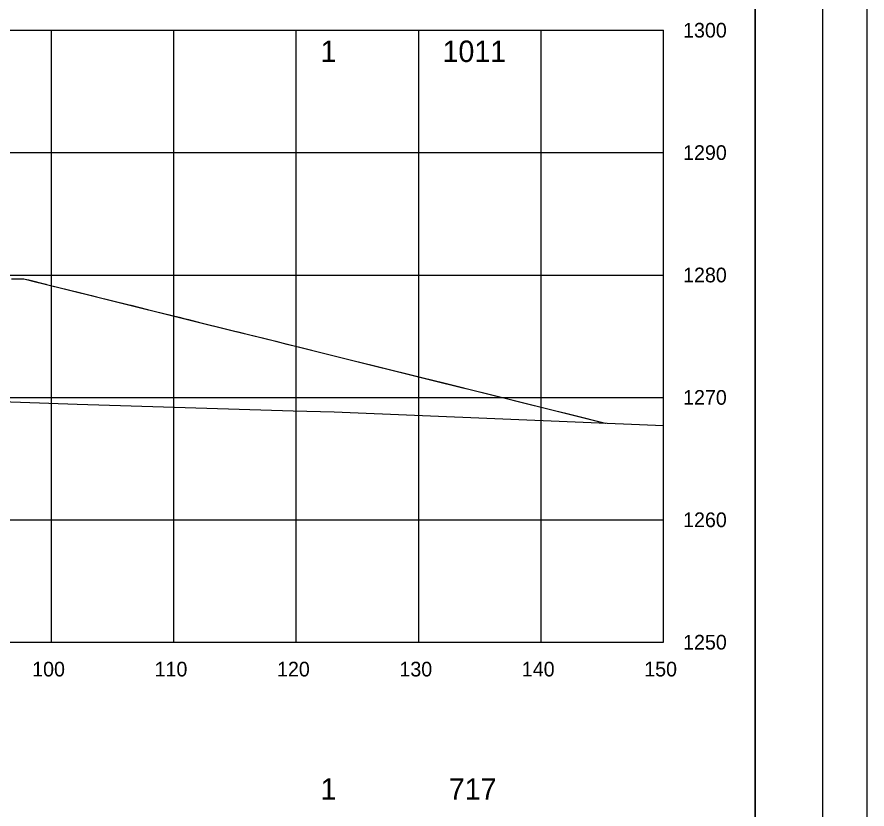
# Model space of a CAD drawing. Extents: x 2148105 to 2149976, y 144169 to 149705.
# Drawn here: x 2148510.5 to 2148579.9, y 146483.3 to 146548 of the extents above; entities that cross this region are included whole.
import ezdxf

# ---------------------------------------------------------------- set-up
doc = ezdxf.new("R2010")
doc.units = 0
for name, color, linetype in [('PH1a-PR-ServRd', 7, 'Continuous'), ('PR-ApproachSlab', 7, 'Continuous'), ('PR-SHLDR-RMP-H', 7, 'Continuous'), ('PR_Align_Ramp_A', 7, 'Continuous'), ('PR_Align_Ramp_E', 7, 'Continuous'), ('PR_Align_Ramp_J', 7, 'Continuous'), ('PR_Storm_Conc_Box_PH1B', 7, 'Continuous'), ('PR_Storm_Conc_Pipe_PH1B', 7, 'Continuous'), ('PR_Storm_Inlet_CICI_PH1B', 7, 'Continuous'), ('PR_Storm_MH_PH1B', 7, 'Continuous'), ('PR_Storm_Standard_Median_Drain_PH1B', 7, 'Continuous')]:
    doc.layers.add(name, color=color, linetype=linetype)

msp = doc.modelspace()

# ---------------------------------------------------------------- linework, layer by layer
at = {"layer": 'PH1a-PR-ServRd'}
msp.add_lwpolyline([(2148570.822, 146361.906), (2148255.822, 146361.906), (2148255.822, 146571.906), (2148570.822, 146571.906)], close=True, dxfattribs=at)
at = {"layer": 'PR-ApproachSlab'}
msp.add_lwpolyline([(2148510.056, 146526.58), (2148510.895, 146526.598), (2148511.058, 146526.601), (2148511.433, 146526.508), (2148511.463, 146526.501), (2148512.873, 146526.151), (2148512.918, 146526.14), (2148515.612, 146525.472), (2148516.606, 146525.225), (2148517.004, 146525.126), (2148519.575, 146524.488), (2148519.817, 146524.428), (2148520.536, 146524.249), (2148521.161, 146524.094), (2148521.708, 146523.958), (2148521.833, 146523.927), (2148523.762, 146523.448), (2148524.045, 146523.378), (2148524.523, 146523.26), (2148525.331, 146523.059), (2148527.65, 146522.483), (2148528.291, 146522.324), (2148528.571, 146522.255), (2148529.521, 146522.019), (2148531.659, 146521.488), (2148532.561, 146521.264), (2148532.682, 146521.234), (2148533.731, 146520.973), (2148535.654, 146520.496), (2148536.85, 146520.199), (2148537.956, 146519.924), (2148539.627, 146519.51), (2148541.157, 146519.13), (2148542.276, 146518.852), (2148543.585, 146518.528), (2148545.483, 146518.056), (2148546.57, 146517.786), (2148547.526, 146517.549), (2148549.83, 146516.977), (2148550.501, 146516.811), (2148551.445, 146516.576), (2148554.19, 146515.895), (2148554.528, 146515.811), (2148555.355, 146515.605), (2148555.997, 146515.447), (2148558.572, 146514.807), (2148558.573, 146514.807), (2148558.582, 146514.805)], dxfattribs=at)
at = {"layer": 'PR-SHLDR-RMP-H'}
msp.add_lwpolyline([(2148510.056, 146526.58), (2148510.895, 146526.598), (2148511.058, 146526.601), (2148512.245, 146526.307), (2148512.489, 146526.246), (2148517.014, 146525.123), (2148517.655, 146524.964), (2148525.097, 146523.116), (2148528.18, 146522.351), (2148530.665, 146521.734), (2148532.388, 146521.306), (2148537.394, 146520.063), (2148543.53, 146518.54), (2148544.515, 146518.296), (2148546.833, 146517.72), (2148547.419, 146517.575), (2148549.311, 146517.106), (2148550.834, 146516.728), (2148558.549, 146514.813), (2148558.55, 146514.813), (2148558.582, 146514.805)], dxfattribs=at)
at = {"layer": 'PR_Align_Ramp_E'}
msp.add_lwpolyline([(2148219.947, 146585.156), (2148579.947, 146585.156), (2148579.947, 146345.156), (2148219.947, 146345.156)], close=True, dxfattribs=at)
at = {"layer": 'PR_Align_Ramp_J'}
msp.add_lwpolyline([(2148236.322, 146576.906), (2148576.322, 146576.906), (2148576.322, 146356.906), (2148236.322, 146356.906)], close=True, dxfattribs=at)
at = {"layer": 'PR_Storm_Conc_Box_PH1B'}
for p, q in [((2148263.322, 146546.906), (2148563.322, 146546.906)), ((2148513.322, 146496.906), (2148513.322, 146546.906)), ((2148523.322, 146496.906), (2148523.322, 146546.906)), ((2148533.322, 146496.906), (2148533.322, 146546.906)), ((2148543.322, 146496.906), (2148543.322, 146546.906)), ((2148553.322, 146496.906), (2148553.322, 146546.906)), ((2148563.322, 146496.906), (2148563.322, 146546.906)), ((2148263.322, 146536.906), (2148563.322, 146536.906)), ((2148263.322, 146526.906), (2148563.322, 146526.906)), ((2148263.322, 146516.906), (2148563.322, 146516.906)), ((2148263.322, 146506.906), (2148563.322, 146506.906)), ((2148263.322, 146496.906), (2148563.322, 146496.906))]:
    msp.add_line(p, q, dxfattribs=at)
at = {"layer": 'PR_Storm_Conc_Pipe_PH1B'}
msp.add_lwpolyline([(2148255.822, 146361.906), (2148570.822, 146361.906), (2148570.822, 146571.906), (2148255.822, 146571.906)], close=True, dxfattribs=at)
msp.add_lwpolyline([(2148255.822, 146361.906), (2148570.822, 146361.906), (2148570.822, 146571.906), (2148255.822, 146571.906)], close=True, dxfattribs=at)
at = {"layer": 'PR_Storm_Inlet_CICI_PH1B'}
msp.add_lwpolyline([(2148263.322, 146520.301), (2148304, 146519.886), (2148317.178, 146519.761), (2148343.497, 146519.423), (2148346.418, 146519.369), (2148353.891, 146519.32), (2148382.729, 146518.716), (2148420.756, 146518.54), (2148425.632, 146518.52), (2148428.9, 146518.489), (2148464.348, 146517.794), (2148474.095, 146517.496), (2148492.711, 146517.044), (2148496.079, 146517.037), (2148515.433, 146516.355), (2148533.074, 146515.817), (2148536.414, 146515.725), (2148563.322, 146514.608)], dxfattribs=at)
at = {"layer": 'PR_Storm_Standard_Median_Drain_PH1B'}
for p, q in [((2148563.322, 146496.906), (2148563.322, 146546.906)), ((2148263.322, 146496.906), (2148563.322, 146496.906))]:
    msp.add_line(p, q, dxfattribs=at)

# ---------------------------------------------------------------- texts
at = {"layer": 'PR_Align_Ramp_A'}
for s, p in [('1', (2148535.298, 146544.308)), ('1011', (2148545.269, 146544.308)), ('1', (2148535.298, 146484.031)), ('717', (2148545.782, 146484.031))]:
    msp.add_text(s, height=1.75, dxfattribs=at).set_placement(p)
at = {"layer": 'PR_Storm_MH_PH1B'}
for s, p in [('1300', (2148564.922, 146546.306)), ('1290', (2148564.922, 146536.306)), ('1280', (2148564.922, 146526.306)), ('1270', (2148564.922, 146516.306)), ('1260', (2148564.922, 146506.306)), ('1250', (2148564.922, 146496.306)), ('100', (2148511.749, 146494.106)), ('110', (2148521.749, 146494.106)), ('120', (2148531.749, 146494.106)), ('130', (2148541.749, 146494.106)), ('140', (2148551.749, 146494.106)), ('150', (2148561.749, 146494.106))]:
    msp.add_text(s, height=1.2, dxfattribs=at).set_placement(p)

doc.saveas('drawing.dxf')
